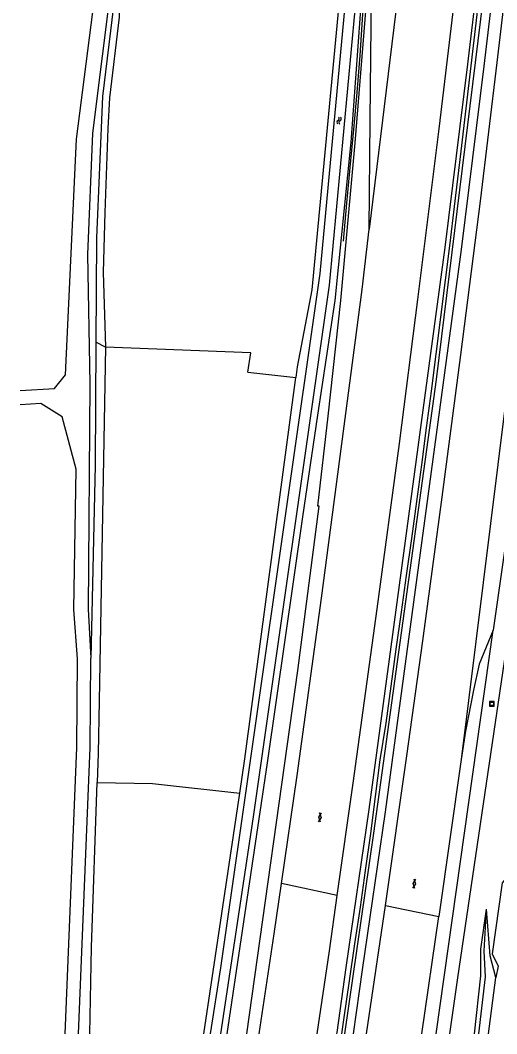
# Model space of a CAD drawing. Extents: x 133000 to 136000, y 400500 to 403500.
# Drawn here: x 133000 to 133102.6, y 400500 to 400718 of the extents above; entities that cross this region are included whole.
import ezdxf

# ---------------------------------------------------------------- set-up
doc = ezdxf.new("R2010")
doc.units = 0
for name, color, linetype in [('gg-afsc-draadraster', 7, 'Continuous'), ('gg-knt-BGT kruinlijn', 7, 'Continuous'), ('gg-knt-bovenkant onderkant talud', 7, 'Continuous'), ('gg-knt-bronhoudergrens', 7, 'Continuous'), ('gg-knt-onverhard', 7, 'Continuous'), ('gg-knt-verharding', 7, 'Continuous'), ('gg-kntw-bovenkant insteek waterloop', 7, 'Continuous'), ('gg-kntw-waterlijn', 7, 'Continuous'), ('gt-grn-groengrens', 7, 'Continuous'), ('gt-grn-weggrens', 7, 'Continuous'), ('gt-knt-geleideconstructie', 7, 'Continuous'), ('gt-symb-gesloten verharding', 7, 'Continuous'), ('gt-symb-rioolschacht', 7, 'Continuous'), ('gt-symb-watersymbool', 7, 'Continuous')]:
    doc.layers.add(name, color=color, linetype=linetype)

# ---------------------------------------------------------------- blocks, each defined once
blk = doc.blocks.new('gt0-WA')
at = {"layer": 'gt-symb-watersymbool'}
for centre, start, end in [((-0.32, 0.02), 28.0725, 151.9275), ((0.43, 0.42), 208.0725, 331.9275), ((-0.32, -0.43), 28.0725, 151.9275), ((0.43, -0.03), 208.0725, 331.9275)]:
    blk.add_arc(centre, 0.425, start, end, dxfattribs=at)
blk = doc.blocks.new('gt0-GESVH1')
at = {"layer": 'gt-symb-gesloten verharding'}
for p, q in [((-0.99, -0.26), (0.01, 0.24)), ((0.01, -0.26), (-0.99, 0.24)), ((0.01, 0.24), (1.01, -0.26)), ((1.01, 0.24), (0.01, -0.26))]:
    blk.add_line(p, q, dxfattribs=at)
blk = doc.blocks.new('gt0-RS')
at = {"layer": 'gt-symb-rioolschacht'}
blk.add_lwpolyline([(-0.5, -0.5), (0.5, -0.5), (0.5, 0.5), (-0.5, 0.5)], close=True, dxfattribs=at)
blk.add_circle((0, 0), 0.375, dxfattribs=at)

msp = doc.modelspace()

# ---------------------------------------------------------------- linework, layer by layer
at = {"layer": 'gg-afsc-draadraster'}
msp.add_line((133018.33, 400647.64), (133016.98, 400571.61), dxfattribs=at)
for points in [[(133016.98, 400571.61), (133016.78, 400560.25), (133016.56, 400554.05)], [(133015.01, 400500), (133015.33, 400518.64), (133016.56, 400554.05)]]:
    msp.add_lwpolyline(points, dxfattribs=at)
at = {"layer": 'gg-knt-BGT kruinlijn'}
msp.add_line((133100.82, 400500), (133102.4, 400512.12), dxfattribs=at)
at = {"layer": 'gg-knt-bovenkant onderkant talud'}
for p, q in [((133097.79, 400500), (133099.19, 400512.47)), ((133098.71, 400500), (133100.16, 400512.27))]:
    msp.add_line(p, q, dxfattribs=at)
for points in [[(133092.5, 400500), (133094.21, 400511.99), (133104.27, 400580.08), (133111.49, 400629.35), (133121.54, 400690.7), (133124.31, 400708.54)], [(133099.19, 400512.47), (133099.16, 400518.18), (133100.4, 400526.78)], [(133100.16, 400512.27), (133099.85, 400517.75), (133100.4, 400526.78)], [(133102.4, 400512.12), (133101.18, 400516.75), (133100.4, 400526.78)]]:
    msp.add_lwpolyline(points, dxfattribs=at)
at = {"layer": 'gg-knt-bronhoudergrens'}
for points in [[(133048.98, 400642.3), (133049.61, 400646.47), (133018.33, 400647.64)], [(133016.56, 400554.05), (133028.45, 400553.85), (133047.24, 400551.77)]]:
    msp.add_lwpolyline(points, dxfattribs=at)
at = {"layer": 'gg-knt-onverhard'}
for points in [[(133030.07, 400842.1), (133030.12, 400830.18), (133023.72, 400760.25), (133019.72, 400726.89), (133015.54, 400693.67), (133014.51, 400667.56), (133014.96, 400639.77), (133014.63, 400591.33), (133015.19, 400580.79)], [(133000, 400638.32), (133007.37, 400638.78), (133009.75, 400641.71), (133012.08, 400692.36), (133016.64, 400727.68), (133020.55, 400760.49), (133022.27, 400780.74)], [(133009.67, 400500), (133012.18, 400561.55), (133012.35, 400580.66), (133011.56, 400591.22), (133012.04, 400621.43), (133009.06, 400632.67), (133004.41, 400635.51), (133000, 400635.28)], [(133012.53, 400500), (133015.05, 400561.53), (133015.19, 400580.79)]]:
    msp.add_lwpolyline(points, dxfattribs=at)
at = {"layer": 'gg-knt-verharding'}
for p, q in [((133094.9, 400558.97), (133090.1, 400525.18)), ((133074.53, 400500), (133078.61, 400527.59)), ((133086.44, 400500), (133090.1, 400525.18))]:
    msp.add_line(p, q, dxfattribs=at)
for points in [[(133068.24, 400529.76), (133071.66, 400553.91), (133076.82, 400591.41), (133081.63, 400626.92), (133085.61, 400657.93), (133090.21, 400694.59), (133094.02, 400726.43), (133097.56, 400756.69), (133101.11, 400789.16), (133104.62, 400822.09)], [(133078.61, 400527.59), (133083.2, 400559.78), (133086.66, 400584.53), (133090.84, 400615.37), (133094.84, 400646.04), (133099.06, 400679.08), (133102.7, 400708.88), (133106.23, 400739.3), (133111.82, 400788.98), (133115.03, 400819.27)], [(133075.11, 400673.04), (133075.32, 400696.53), (133075.7, 400730.36), (133075.97, 400751.94), (133076.06, 400766.06), (133075.88, 400780.25), (133075.7, 400784.49)], [(133135.16, 400781.78), (133131.12, 400767.61), (133128.6, 400756.55), (133126.23, 400745.68), (133124.65, 400736.87), (133119.25, 400704.94), (133115.15, 400678.34), (133109.82, 400642.41), (133105.53, 400612.9), (133101.83, 400586.77)], [(133056.21, 400532.29), (133059.6, 400555.52), (133064.84, 400593.66), (133073.61, 400660.04), (133075.11, 400673.04)], [(133101.83, 400586.77), (133098.78, 400579.45), (133097.59, 400573.87), (133095.84, 400565.08), (133094.9, 400558.97)], [(133051.46, 400500), (133054.63, 400521.46), (133056.21, 400532.29)], [(133063.91, 400500), (133066.55, 400517.86), (133068.24, 400529.76)]]:
    msp.add_lwpolyline(points, dxfattribs=at)
at = {"layer": 'gg-kntw-bovenkant insteek waterloop'}
msp.add_line((133039.49, 400500), (133047.24, 400551.77), dxfattribs=at)
for points in [[(133044.54, 400500), (133053.25, 400558.27), (133060.84, 400611.13), (133064.08, 400633.05), (133067.82, 400657.69), (133071.21, 400691.74), (133073.27, 400719.24), (133073.68, 400736.49)], [(133068.49, 400720.58), (133062.76, 400659.98), (133059.6, 400643.4), (133059.3, 400641.16)], [(133047.24, 400551.77), (133048.34, 400559.09), (133059.3, 400641.16)]]:
    msp.add_lwpolyline(points, dxfattribs=at)
at = {"layer": 'gg-kntw-waterlijn'}
msp.add_lwpolyline([(133040.93, 400500), (133043.2, 400514.17), (133064.6, 400663.52), (133069.97, 400721.04), (133070.3, 400735.44), (133072, 400735.4), (133072.01, 400720.22), (133066.54, 400661), (133050.12, 400546.68), (133043.11, 400500)], dxfattribs=at)
at = {"layer": 'gt-grn-groengrens'}
for p, q in [((133018.33, 400647.64), (133016.3, 400648.74)), ((133048.98, 400642.3), (133059.3, 400641.16)), ((133089.57, 400500), (133101.83, 400586.77))]:
    msp.add_line(p, q, dxfattribs=at)
for points in [[(133068.18, 400500), (133068.23, 400500.29), (133070.19, 400514.22), (133075.15, 400548.2), (133091.49, 400669.08), (133096.38, 400708.52), (133101.34, 400750.19), (133104.2, 400776), (133108.98, 400820.81)], [(133069.9, 400500), (133076.14, 400543.16), (133089.62, 400640.71), (133103.59, 400754.4), (133110.69, 400820.31)], [(133071.72, 400500), (133073.65, 400513.72), (133078.62, 400547.71), (133094.96, 400668.63), (133099.85, 400708.09), (133104.81, 400749.79), (133107.68, 400775.62), (133112.41, 400819.9)], [(133048.76, 400500), (133059.79, 400578.09), (133064.33, 400613.44), (133064.04, 400613.49), (133066.31, 400632.8), (133069, 400657.68), (133072.13, 400691.61), (133074.48, 400720.78), (133075.26, 400737.52), (133075.67, 400760.31), (133075.23, 400784.48), (133075.7, 400784.49)], [(133020.11, 400720.99), (133017.73, 400701.55), (133016.45, 400671.2), (133016.3, 400648.74)], [(133021.29, 400720.85), (133021.3, 400718.59), (133019.22, 400701.25), (133018.88, 400694.65), (133018.21, 400676.64), (133017.87, 400663.75), (133018.33, 400647.64)], [(133016.3, 400648.74), (133016.12, 400622.31), (133015.19, 400580.79)], [(133106.39, 400535.54), (133103.74, 400532.43), (133101.61, 400517.19), (133102.87, 400514.52), (133102.4, 400512.12)]]:
    msp.add_lwpolyline(points, dxfattribs=at)
at = {"layer": 'gt-grn-weggrens'}
for p, q in [((133083.72, 400743.02), (133075.11, 400673.04)), ((133068.24, 400529.76), (133056.21, 400532.29)), ((133078.61, 400527.59), (133090.1, 400525.18))]:
    msp.add_line(p, q, dxfattribs=at)
msp.add_lwpolyline([(133119.87, 400751.96), (133113.09, 400704.74), (133109.13, 400673.17), (133094.9, 400558.97)], dxfattribs=at)
at = {"layer": 'gt-knt-geleideconstructie'}
for points in [[(133075.06, 400759.69), (133075.05, 400753.06), (133074.94, 400746.4), (133074.76, 400739.74), (133074.44, 400731.72), (133073.95, 400723.77), (133073.1, 400710.41), (133072.47, 400702.42), (133071.74, 400694.45), (133071.11, 400687.81), (133070.26, 400678.65), (133069.51, 400670.48)], [(133069.21, 400500), (133069.76, 400503.48), (133070.89, 400511.36), (133072.05, 400519.3), (133073.22, 400527.24), (133074.35, 400535.14), (133075.51, 400543.06), (133076.46, 400550.99), (133077.46, 400558.93), (133078.74, 400566.82), (133079.84, 400574.78), (133080.95, 400582.73), (133082.05, 400590.63), (133083.15, 400598.53), (133084.27, 400606.48), (133085.36, 400614.43), (133086.42, 400622.36), (133087.49, 400630.28), (133088.5, 400638.22), (133089.56, 400646.16), (133090.51, 400654.1), (133091.54, 400662.03), (133092.55, 400669.99), (133093.49, 400677.93), (133094.9, 400689.81), (133095.88, 400697.79), (133096.8, 400705.74), (133097.75, 400713.67), (133098.67, 400721.65)]]:
    msp.add_lwpolyline(points, dxfattribs=at)

# ---------------------------------------------------------------- block references
at = {"layer": 'gt-symb-gesloten verharding'}
for p, rotation in [((133064.5, 400546.52), 82.8749836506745), ((133084.81, 400532.26), 82.87498364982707)]:
    msp.add_blockref('gt0-GESVH1', p, dxfattribs=dict(at, rotation=rotation))
at = {"layer": 'gt-symb-rioolschacht'}
msp.add_blockref('gt0-RS', (133101.51, 400570.95), dxfattribs=at)
at = {"layer": 'gt-symb-watersymbool', "rotation": -95.39146339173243}
msp.add_blockref('gt0-WA', (133068.65, 400696.44), dxfattribs=at)

doc.saveas('drawing.dxf')
